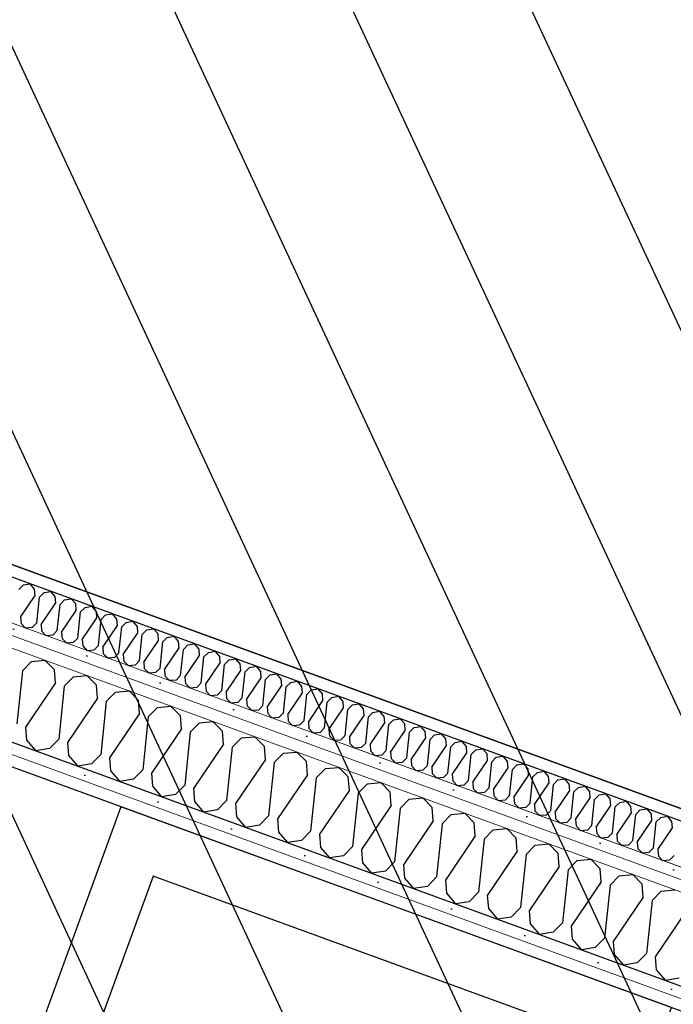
# Model space of a CAD drawing. Header units: millimetres. Extents: x 112481703 to 112588235, y 1264638581 to 1264713486.
# Tile 387 of 487: x 112580917 to 112581642, y 1264686379 to 1264687472. Entities that reach past the tile are written whole.
import ezdxf
from ezdxf.enums import TextEntityAlignment as Align

# ---------------------------------------------------------------- set-up
doc = ezdxf.new("R2010")
doc.units = ezdxf.units.MM
doc.header["$LTSCALE"] = 0.5
doc.header["$MEASUREMENT"] = 0
doc.linetypes.add('PLINE', pattern=[0])
doc.layers.add('235- Utvendig kledning og overflate', color=7, linetype='Continuous', lineweight=0)
doc.layers.add('236- Innvendig kledning og overflate', color=7, linetype='Continuous', lineweight=0)
for name, color, linetype in [('2752 Løse skap og reoler', 7, 'Continuous'), ('862- M___Nettoareal', 7, 'Continuous'), ('862- M___Nettoareal (1-100)', 7, 'Continuous'), ('862- M___Nettoareal(Polylinje)', 7, 'Continuous'), ('LA_farge_dekke_asfalt2', 7, 'Continuous'), ('Yttervegger.A225', 7, 'Continuous'), ('Yttervegger.A225 (Skravur)', 7, 'Continuous')]:
    doc.layers.add(name, color=color, linetype=linetype)
doc.styles.add('GENERATED_STYLE_1', font='arial.ttf')
pattern_1 = [(249.956, (112557650, 1264717795), (-81.357, 29.68231), [0, -50]), (249.956, (112557682.11, 1264717756.67), (-81.357, 29.68231), [0, -50])]

# ---------------------------------------------------------------- blocks, each defined once
blk = doc.blocks.new('Personalrom_1_1', base_point=(112584215.4, 1264687380))
at = {"layer": '862- M___Nettoareal(Polylinje)', "linetype": 'PLINE', "flags": 128}
blk.add_lwpolyline([(112586295.9, 1264688139.8), (112579715.2, 1264690540.7), (112579078.4, 1264688795.3), (112578651.5, 1264687625.3), (112580142.2, 1264687081.5), (112580274.7, 1264687033.1), (112580295.6, 1264687090.4), (112582622.7, 1264686241.4), (112582601.8, 1264686184.1), (112585232.2, 1264685224.4)], close=True, dxfattribs=at)
blk = doc.blocks.new('Legekontor_2_12', base_point=(112583008.3, 1264684141.7))
at = {"layer": '862- M___Nettoareal(Polylinje)', "linetype": 'PLINE', "flags": 128}
blk.add_lwpolyline([(112585180.8, 1264685083.5), (112582444.3, 1264686081.9), (112580232.6, 1264686888.8), (112579654, 1264685302.8), (112579178.2, 1264683998.5), (112579626.6, 1264683834.9), (112584126.4, 1264682193.2)], close=True, dxfattribs=at)
blk = doc.blocks.new('*X418', base_point=(112557650, 1264717795))
at = {"layer": 'Yttervegger.A225 (Skravur)', "linetype": 'PLINE'}
for p, q in [((112580919.9, 1264686749.1), (112580930.1, 1264686759.5)), ((112580930.1, 1264686759.5), (112580945, 1264686760.9)), ((112580955.5, 1264686750.2), (112580945, 1264686760.9)), ((112580919.9, 1264686749.1), (112580913.7, 1264686690.2)), ((112580956.7, 1264686735.7), (112580955.5, 1264686750.2)), ((112580966.4, 1264686732.1), (112580976.7, 1264686742.5)), ((112580976.7, 1264686742.5), (112580991.6, 1264686743.9)), ((112581002.1, 1264686733.2), (112580991.6, 1264686743.9)), ((112580956.7, 1264686735.7), (112580923.5, 1264686686.6)), ((112580966.4, 1264686732.1), (112580960.2, 1264686673.2)), ((112581003.2, 1264686718.7), (112581002.1, 1264686733.2)), ((112581003.2, 1264686718.7), (112580970, 1264686669.6)), ((112581013, 1264686715.1), (112581023.2, 1264686725.5)), ((112581023.2, 1264686725.5), (112581038.2, 1264686726.9)), ((112581048.7, 1264686716.2), (112581038.2, 1264686726.9)), ((112581013, 1264686715.1), (112581006.8, 1264686656.2)), ((112581049.8, 1264686701.7), (112581048.7, 1264686716.2)), ((112581059.6, 1264686698.1), (112581069.8, 1264686708.5)), ((112581069.8, 1264686708.5), (112581084.7, 1264686709.9)), ((112581095.3, 1264686699.3), (112581084.7, 1264686709.9)), ((112581049.8, 1264686701.7), (112581016.6, 1264686652.6)), ((112581059.6, 1264686698.1), (112581053.4, 1264686639.2)), ((112581096.4, 1264686684.7), (112581095.3, 1264686699.3)), ((112580923.5, 1264686686.6), (112580924.6, 1264686672.1)), ((112581106.2, 1264686681.1), (112581116.4, 1264686691.5)), ((112581116.4, 1264686691.5), (112581131.3, 1264686692.9)), ((112581141.8, 1264686682.3), (112581131.3, 1264686692.9)), ((112581096.4, 1264686684.7), (112581063.2, 1264686635.6)), ((112581106.2, 1264686681.1), (112581100, 1264686622.2)), ((112581143, 1264686667.7), (112581141.8, 1264686682.3)), ((112581152.7, 1264686664.2), (112581163, 1264686674.6)), ((112581163, 1264686674.6), (112581177.9, 1264686675.9)), ((112581188.4, 1264686665.3), (112581177.9, 1264686675.9)), ((112580924.6, 1264686672.1), (112580934.7, 1264686660.3)), ((112580960.2, 1264686673.2), (112580950, 1264686662.8)), ((112580970, 1264686669.6), (112580971.2, 1264686655.1)), ((112581143, 1264686667.7), (112581109.7, 1264686618.6)), ((112581152.7, 1264686664.2), (112581146.5, 1264686605.2)), ((112581189.5, 1264686650.7), (112581188.4, 1264686665.3)), ((112580950, 1264686662.8), (112580934.7, 1264686660.3)), ((112580971.2, 1264686655.1), (112580981.3, 1264686643.3)), ((112581006.8, 1264686656.2), (112580996.6, 1264686645.8)), ((112581016.6, 1264686652.6), (112581017.7, 1264686638.1)), ((112581199.3, 1264686647.2), (112581209.5, 1264686657.6)), ((112581209.5, 1264686657.6), (112581224.4, 1264686658.9)), ((112581235, 1264686648.3), (112581224.4, 1264686658.9)), ((112580996.6, 1264686645.8), (112580981.3, 1264686643.3)), ((112581189.5, 1264686650.7), (112581156.3, 1264686601.7)), ((112581199.3, 1264686647.2), (112581193.1, 1264686588.2)), ((112581236.1, 1264686633.7), (112581235, 1264686648.3)), ((112581256.1, 1264686640.6), (112581271, 1264686642)), ((112581281.5, 1264686631.3), (112581271, 1264686642)), ((112581017.7, 1264686638.1), (112581027.9, 1264686626.3)), ((112581053.4, 1264686639.2), (112581043.2, 1264686628.8)), ((112581063.2, 1264686635.6), (112581064.3, 1264686621.1)), ((112581236.1, 1264686633.7), (112581202.9, 1264686584.7)), ((112581245.9, 1264686630.2), (112581256.1, 1264686640.6)), ((112581282.7, 1264686616.8), (112581281.5, 1264686631.3)), ((112581043.2, 1264686628.8), (112581027.9, 1264686626.3)), ((112581064.3, 1264686621.1), (112581074.4, 1264686609.4)), ((112581100, 1264686622.2), (112581089.7, 1264686611.8)), ((112581245.9, 1264686630.2), (112581239.7, 1264686571.2)), ((112581292.5, 1264686613.2), (112581302.7, 1264686623.6)), ((112581302.7, 1264686623.6), (112581317.6, 1264686625)), ((112581328.1, 1264686614.3), (112581317.6, 1264686625)), ((112581089.7, 1264686611.8), (112581074.4, 1264686609.4)), ((112581109.7, 1264686618.6), (112581110.9, 1264686604.1)), ((112581282.7, 1264686616.8), (112581249.5, 1264686567.7)), ((112581292.5, 1264686613.2), (112581286.2, 1264686554.3)), ((112581329.2, 1264686599.8), (112581328.1, 1264686614.3)), ((112581110.9, 1264686604.1), (112581121, 1264686592.4)), ((112581146.5, 1264686605.2), (112581136.3, 1264686594.8)), ((112581156.3, 1264686601.7), (112581157.4, 1264686587.1)), ((112581329.2, 1264686599.8), (112581296, 1264686550.7)), ((112581339, 1264686596.2), (112581349.2, 1264686606.6)), ((112581349.2, 1264686606.6), (112581364.2, 1264686608)), ((112581374.7, 1264686597.3), (112581364.2, 1264686608)), ((112581136.3, 1264686594.8), (112581121, 1264686592.4)), ((112581157.4, 1264686587.1), (112581167.6, 1264686575.4)), ((112581193.1, 1264686588.2), (112581182.9, 1264686577.8)), ((112581339, 1264686596.2), (112581332.8, 1264686537.3)), ((112581375.8, 1264686582.8), (112581374.7, 1264686597.3)), ((112581385.6, 1264686579.2), (112581395.8, 1264686589.6)), ((112581395.8, 1264686589.6), (112581410.7, 1264686591)), ((112581421.3, 1264686580.3), (112581410.7, 1264686591)), ((112581182.9, 1264686577.8), (112581167.6, 1264686575.4)), ((112581202.9, 1264686584.7), (112581204, 1264686570.1)), ((112581375.8, 1264686582.8), (112581342.6, 1264686533.7)), ((112581385.6, 1264686579.2), (112581379.4, 1264686520.3)), ((112581422.4, 1264686565.8), (112581421.3, 1264686580.3)), ((112581204, 1264686570.1), (112581214.1, 1264686558.4)), ((112581239.7, 1264686571.2), (112581229.5, 1264686560.8)), ((112581249.5, 1264686567.7), (112581250.6, 1264686553.1)), ((112581422.4, 1264686565.8), (112581389.2, 1264686516.7)), ((112581432.2, 1264686562.2), (112581442.4, 1264686572.6)), ((112581442.4, 1264686572.6), (112581457.3, 1264686574)), ((112581467.8, 1264686563.3), (112581457.3, 1264686574)), ((112581229.5, 1264686560.8), (112581214.1, 1264686558.4)), ((112581286.2, 1264686554.3), (112581276, 1264686543.8)), ((112581432.2, 1264686562.2), (112581426, 1264686503.3)), ((112581469, 1264686548.8), (112581467.8, 1264686563.3)), ((112581478.7, 1264686545.2), (112581489, 1264686555.6)), ((112581489, 1264686555.6), (112581503.9, 1264686557)), ((112581514.4, 1264686546.3), (112581503.9, 1264686557)), ((112581250.6, 1264686553.1), (112581260.7, 1264686541.4)), ((112581276, 1264686543.8), (112581260.7, 1264686541.4)), ((112581296, 1264686550.7), (112581297.2, 1264686536.1)), ((112581469, 1264686548.8), (112581435.7, 1264686499.7)), ((112581478.7, 1264686545.2), (112581472.5, 1264686486.3)), ((112581515.5, 1264686531.8), (112581514.4, 1264686546.3)), ((112581297.2, 1264686536.1), (112581307.3, 1264686524.4)), ((112581332.8, 1264686537.3), (112581322.6, 1264686526.9)), ((112581342.6, 1264686533.7), (112581343.7, 1264686519.1)), ((112581525.3, 1264686528.2), (112581535.5, 1264686538.6)), ((112581535.5, 1264686538.6), (112581550.4, 1264686540)), ((112581561, 1264686529.3), (112581550.4, 1264686540)), ((112581322.6, 1264686526.9), (112581307.3, 1264686524.4)), ((112581515.5, 1264686531.8), (112581482.3, 1264686482.7)), ((112581525.3, 1264686528.2), (112581519.1, 1264686469.3)), ((112581562.1, 1264686514.8), (112581561, 1264686529.3)), ((112581571.9, 1264686511.2), (112581582.1, 1264686521.6)), ((112581582.1, 1264686521.6), (112581597, 1264686523)), ((112581607.5, 1264686512.4), (112581597, 1264686523)), ((112581343.7, 1264686519.1), (112581353.9, 1264686507.4)), ((112581379.4, 1264686520.3), (112581369.2, 1264686509.9)), ((112581389.2, 1264686516.7), (112581390.3, 1264686502.2)), ((112581562.1, 1264686514.8), (112581528.9, 1264686465.7)), ((112581571.9, 1264686511.2), (112581565.7, 1264686452.3)), ((112581608.7, 1264686497.8), (112581607.5, 1264686512.4)), ((112581369.2, 1264686509.9), (112581353.9, 1264686507.4)), ((112581390.3, 1264686502.2), (112581400.4, 1264686490.4)), ((112581426, 1264686503.3), (112581415.7, 1264686492.9)), ((112581435.7, 1264686499.7), (112581436.9, 1264686485.2)), ((112581618.5, 1264686494.2), (112581628.7, 1264686504.6)), ((112581628.7, 1264686504.6), (112581643.6, 1264686506)), ((112581415.7, 1264686492.9), (112581400.4, 1264686490.4)), ((112581608.7, 1264686497.8), (112581575.5, 1264686448.7)), ((112581618.5, 1264686494.2), (112581612.2, 1264686435.3)), ((112581436.9, 1264686485.2), (112581447, 1264686473.4)), ((112581472.5, 1264686486.3), (112581462.3, 1264686475.9)), ((112581482.3, 1264686482.7), (112581483.4, 1264686468.2)), ((112581655.2, 1264686480.8), (112581622, 1264686431.7)), ((112581462.3, 1264686475.9), (112581447, 1264686473.4)), ((112581483.4, 1264686468.2), (112581493.6, 1264686456.4)), ((112581519.1, 1264686469.3), (112581508.9, 1264686458.9)), ((112581508.9, 1264686458.9), (112581493.6, 1264686456.4)), ((112581528.9, 1264686465.7), (112581530, 1264686451.2)), ((112581530, 1264686451.2), (112581540.1, 1264686439.4)), ((112581565.7, 1264686452.3), (112581555.5, 1264686441.9)), ((112581575.5, 1264686448.7), (112581576.6, 1264686434.2)), ((112581555.5, 1264686441.9), (112581540.1, 1264686439.4)), ((112581576.6, 1264686434.2), (112581586.7, 1264686422.5)), ((112581612.2, 1264686435.3), (112581602, 1264686424.9)), ((112581602, 1264686424.9), (112581586.7, 1264686422.5)), ((112581622, 1264686431.7), (112581623.2, 1264686417.2)), ((112581623.2, 1264686417.2), (112581633.3, 1264686405.5)), ((112581648.6, 1264686407.9), (112581633.3, 1264686405.5))]:
    blk.add_line(p, q, dxfattribs=at)
blk = doc.blocks.new('*X593', base_point=(112557650, 1264717795))
at = {"layer": 'Yttervegger.A225 (Skravur)', "linetype": 'PLINE'}
for p, q in [((112580916.1, 1264686839.4), (112580921.1, 1264686844.5)), ((112580921.1, 1264686844.5), (112580928.6, 1264686845.7)), ((112580933.5, 1264686839.9), (112580928.6, 1264686845.7)), ((112580934.1, 1264686832.8), (112580933.5, 1264686839.9)), ((112580917.8, 1264686808.8), (112580934.1, 1264686832.8)), ((112580935.8, 1264686802.2), (112580938.9, 1264686831)), ((112580938.9, 1264686831), (112580943.9, 1264686836.1)), ((112580943.9, 1264686836.1), (112580951.4, 1264686837.3)), ((112580956.3, 1264686831.6), (112580951.4, 1264686837.3)), ((112580956.9, 1264686824.5), (112580956.3, 1264686831.6)), ((112580961.7, 1264686822.7), (112580966.7, 1264686827.8)), ((112580966.7, 1264686827.8), (112580974.2, 1264686829)), ((112580979.1, 1264686823.3), (112580974.2, 1264686829)), ((112580940.6, 1264686800.4), (112580956.9, 1264686824.5)), ((112580958.6, 1264686793.9), (112580961.7, 1264686822.7)), ((112580979.7, 1264686816.1), (112580979.1, 1264686823.3)), ((112580984.5, 1264686814.4), (112580989.5, 1264686819.5)), ((112580989.5, 1264686819.5), (112580997, 1264686820.7)), ((112581002, 1264686814.9), (112580997, 1264686820.7)), ((112580917.8, 1264686808.8), (112580918.4, 1264686801.6)), ((112580963.4, 1264686792.1), (112580979.7, 1264686816.1)), ((112580981.4, 1264686785.5), (112580984.5, 1264686814.4)), ((112580986.2, 1264686783.8), (112581002.5, 1264686807.8)), ((112581002.5, 1264686807.8), (112581002, 1264686814.9)), ((112581004.3, 1264686777.2), (112581007.3, 1264686806.1)), ((112581007.3, 1264686806.1), (112581012.3, 1264686811.2)), ((112581012.3, 1264686811.2), (112581019.8, 1264686812.4)), ((112581024.8, 1264686806.6), (112581019.8, 1264686812.4)), ((112581025.3, 1264686799.5), (112581024.8, 1264686806.6)), ((112580918.4, 1264686801.6), (112580923.5, 1264686796.4)), ((112580930.8, 1264686797.1), (112580923.5, 1264686796.4)), ((112580935.8, 1264686802.2), (112580930.8, 1264686797.1)), ((112580940.6, 1264686800.4), (112580941.2, 1264686793.3)), ((112581009.1, 1264686775.5), (112581025.3, 1264686799.5)), ((112581027.1, 1264686768.9), (112581030.1, 1264686797.8)), ((112581030.1, 1264686797.8), (112581035.1, 1264686802.9)), ((112581035.1, 1264686802.9), (112581042.6, 1264686804.1)), ((112581047.6, 1264686798.3), (112581042.6, 1264686804.1)), ((112581048.1, 1264686791.2), (112581047.6, 1264686798.3)), ((112581052.9, 1264686789.4), (112581057.9, 1264686794.5)), ((112581057.9, 1264686794.5), (112581065.4, 1264686795.7)), ((112581070.4, 1264686790), (112581065.4, 1264686795.7)), ((112580941.2, 1264686793.3), (112580946.3, 1264686788.1)), ((112580953.6, 1264686788.8), (112580946.3, 1264686788.1)), ((112580958.6, 1264686793.9), (112580953.6, 1264686788.8)), ((112580963.4, 1264686792.1), (112580964, 1264686785)), ((112580964, 1264686785), (112580969.1, 1264686779.8)), ((112580981.4, 1264686785.5), (112580976.4, 1264686780.4)), ((112580986.2, 1264686783.8), (112580986.8, 1264686776.7)), ((112581031.9, 1264686767.1), (112581048.1, 1264686791.2)), ((112581049.9, 1264686760.6), (112581052.9, 1264686789.4)), ((112581070.9, 1264686782.9), (112581070.4, 1264686790)), ((112581075.7, 1264686781.1), (112581080.7, 1264686786.2)), ((112581080.7, 1264686786.2), (112581088.2, 1264686787.4)), ((112581093.2, 1264686781.7), (112581088.2, 1264686787.4)), ((112580976.4, 1264686780.4), (112580969.1, 1264686779.8)), ((112580986.8, 1264686776.7), (112580991.9, 1264686771.4)), ((112581004.3, 1264686777.2), (112580999.3, 1264686772.1)), ((112581009.1, 1264686775.5), (112581009.6, 1264686768.3)), ((112581054.7, 1264686758.8), (112581070.9, 1264686782.9)), ((112581072.7, 1264686752.2), (112581075.7, 1264686781.1)), ((112581077.5, 1264686750.5), (112581093.7, 1264686774.5)), ((112581093.7, 1264686774.5), (112581093.2, 1264686781.7)), ((112581095.5, 1264686743.9), (112581098.5, 1264686772.8)), ((112581098.5, 1264686772.8), (112581103.5, 1264686777.9)), ((112581103.5, 1264686777.9), (112581111, 1264686779.1)), ((112581116, 1264686773.3), (112581111, 1264686779.1)), ((112581116.6, 1264686766.2), (112581116, 1264686773.3)), ((112580999.3, 1264686772.1), (112580991.9, 1264686771.4)), ((112581009.6, 1264686768.3), (112581014.8, 1264686763.1)), ((112581022.1, 1264686763.8), (112581014.8, 1264686763.1)), ((112581027.1, 1264686768.9), (112581022.1, 1264686763.8)), ((112581031.9, 1264686767.1), (112581032.4, 1264686760)), ((112581100.3, 1264686742.2), (112581116.6, 1264686766.2)), ((112581118.3, 1264686735.6), (112581121.4, 1264686764.5)), ((112581121.4, 1264686764.5), (112581126.4, 1264686769.6)), ((112581126.4, 1264686769.6), (112581133.9, 1264686770.8)), ((112581138.8, 1264686765), (112581133.9, 1264686770.8)), ((112581139.4, 1264686757.9), (112581138.8, 1264686765)), ((112581149.2, 1264686761.2), (112581156.7, 1264686762.4)), ((112581161.6, 1264686756.7), (112581156.7, 1264686762.4)), ((112581032.4, 1264686760), (112581037.6, 1264686754.8)), ((112581044.9, 1264686755.5), (112581037.6, 1264686754.8)), ((112581049.9, 1264686760.6), (112581044.9, 1264686755.5)), ((112581054.7, 1264686758.8), (112581055.2, 1264686751.7)), ((112581055.2, 1264686751.7), (112581060.4, 1264686746.5)), ((112581072.7, 1264686752.2), (112581067.7, 1264686747.2)), ((112581123.1, 1264686733.9), (112581139.4, 1264686757.9)), ((112581141.1, 1264686727.3), (112581144.2, 1264686756.1)), ((112581144.2, 1264686756.1), (112581149.2, 1264686761.2)), ((112581162.2, 1264686749.6), (112581161.6, 1264686756.7)), ((112581167, 1264686747.8), (112581172, 1264686752.9)), ((112581172, 1264686752.9), (112581179.5, 1264686754.1)), ((112581184.4, 1264686748.4), (112581179.5, 1264686754.1)), ((112581067.7, 1264686747.2), (112581060.4, 1264686746.5)), ((112581077.5, 1264686750.5), (112581078, 1264686743.4)), ((112581078, 1264686743.4), (112581083.2, 1264686738.2)), ((112581095.5, 1264686743.9), (112581090.5, 1264686738.8)), ((112581100.3, 1264686742.2), (112581100.8, 1264686735.1)), ((112581145.9, 1264686725.5), (112581162.2, 1264686749.6)), ((112581163.9, 1264686719), (112581167, 1264686747.8)), ((112581168.7, 1264686717.2), (112581185, 1264686741.2)), ((112581185, 1264686741.2), (112581184.4, 1264686748.4)), ((112581189.8, 1264686739.5), (112581194.8, 1264686744.6)), ((112581194.8, 1264686744.6), (112581202.3, 1264686745.8)), ((112581207.2, 1264686740), (112581202.3, 1264686745.8)), ((112581207.8, 1264686732.9), (112581207.2, 1264686740)), ((112581090.5, 1264686738.8), (112581083.2, 1264686738.2)), ((112581100.8, 1264686735.1), (112581106, 1264686729.8)), ((112581113.3, 1264686730.5), (112581106, 1264686729.8)), ((112581118.3, 1264686735.6), (112581113.3, 1264686730.5)), ((112581123.1, 1264686733.9), (112581123.7, 1264686726.7)), ((112581186.7, 1264686710.6), (112581189.8, 1264686739.5)), ((112581191.5, 1264686708.9), (112581207.8, 1264686732.9)), ((112581209.6, 1264686702.3), (112581212.6, 1264686731.2)), ((112581212.6, 1264686731.2), (112581217.6, 1264686736.3)), ((112581217.6, 1264686736.3), (112581225.1, 1264686737.5)), ((112581230.1, 1264686731.7), (112581225.1, 1264686737.5)), ((112581230.6, 1264686724.6), (112581230.1, 1264686731.7)), ((112581240.4, 1264686728), (112581247.9, 1264686729.2)), ((112581252.9, 1264686723.4), (112581247.9, 1264686729.2)), ((112581123.7, 1264686726.7), (112581128.8, 1264686721.5)), ((112581136.1, 1264686722.2), (112581128.8, 1264686721.5)), ((112581141.1, 1264686727.3), (112581136.1, 1264686722.2)), ((112581145.9, 1264686725.5), (112581146.5, 1264686718.4)), ((112581146.5, 1264686718.4), (112581151.6, 1264686713.2)), ((112581163.9, 1264686719), (112581158.9, 1264686713.9)), ((112581214.3, 1264686700.6), (112581230.6, 1264686724.6)), ((112581232.4, 1264686694), (112581235.4, 1264686722.9)), ((112581235.4, 1264686722.9), (112581240.4, 1264686728)), ((112581253.4, 1264686716.3), (112581252.9, 1264686723.4)), ((112581258.2, 1264686714.5), (112581263.2, 1264686719.6)), ((112581263.2, 1264686719.6), (112581270.7, 1264686720.8)), ((112581275.7, 1264686715.1), (112581270.7, 1264686720.8)), ((112581158.9, 1264686713.9), (112581151.6, 1264686713.2)), ((112581168.7, 1264686717.2), (112581169.3, 1264686710.1)), ((112581169.3, 1264686710.1), (112581174.4, 1264686704.9)), ((112581186.7, 1264686710.6), (112581181.7, 1264686705.5)), ((112581191.5, 1264686708.9), (112581192.1, 1264686701.8)), ((112581237.2, 1264686692.2), (112581253.4, 1264686716.3)), ((112581255.2, 1264686685.7), (112581258.2, 1264686714.5)), ((112581260, 1264686683.9), (112581276.2, 1264686708)), ((112581276.2, 1264686708), (112581275.7, 1264686715.1)), ((112581281, 1264686706.2), (112581286, 1264686711.3)), ((112581286, 1264686711.3), (112581293.5, 1264686712.5)), ((112581298.5, 1264686706.8), (112581293.5, 1264686712.5)), ((112581181.7, 1264686705.5), (112581174.4, 1264686704.9)), ((112581192.1, 1264686701.8), (112581197.2, 1264686696.5)), ((112581204.5, 1264686697.2), (112581197.2, 1264686696.5)), ((112581209.6, 1264686702.3), (112581204.5, 1264686697.2)), ((112581214.3, 1264686700.6), (112581214.9, 1264686693.4)), ((112581278, 1264686677.3), (112581281, 1264686706.2)), ((112581282.8, 1264686675.6), (112581299, 1264686699.6)), ((112581299, 1264686699.6), (112581298.5, 1264686706.8)), ((112581300.8, 1264686669), (112581303.8, 1264686697.9)), ((112581303.8, 1264686697.9), (112581308.8, 1264686703)), ((112581308.8, 1264686703), (112581316.3, 1264686704.2)), ((112581321.3, 1264686698.4), (112581316.3, 1264686704.2)), ((112581321.9, 1264686691.3), (112581321.3, 1264686698.4)), ((112581214.9, 1264686693.4), (112581220.1, 1264686688.2)), ((112581227.4, 1264686688.9), (112581220.1, 1264686688.2)), ((112581232.4, 1264686694), (112581227.4, 1264686688.9)), ((112581237.2, 1264686692.2), (112581237.7, 1264686685.1)), ((112581237.7, 1264686685.1), (112581242.9, 1264686679.9)), ((112581255.2, 1264686685.7), (112581250.2, 1264686680.6)), ((112581305.6, 1264686667.3), (112581321.9, 1264686691.3)), ((112581323.6, 1264686660.7), (112581326.6, 1264686689.6)), ((112581326.6, 1264686689.6), (112581331.7, 1264686694.7)), ((112581331.7, 1264686694.7), (112581339.2, 1264686695.9)), ((112581344.1, 1264686690.1), (112581339.2, 1264686695.9)), ((112581344.7, 1264686683), (112581344.1, 1264686690.1)), ((112581349.5, 1264686681.2), (112581354.5, 1264686686.3)), ((112581354.5, 1264686686.3), (112581362, 1264686687.5)), ((112581366.9, 1264686681.8), (112581362, 1264686687.5)), ((112581250.2, 1264686680.6), (112581242.9, 1264686679.9)), ((112581260, 1264686683.9), (112581260.5, 1264686676.8)), ((112581260.5, 1264686676.8), (112581265.7, 1264686671.6)), ((112581278, 1264686677.3), (112581273, 1264686672.3)), ((112581282.8, 1264686675.6), (112581283.3, 1264686668.5)), ((112581328.4, 1264686659), (112581344.7, 1264686683)), ((112581346.4, 1264686652.4), (112581349.5, 1264686681.2)), ((112581351.2, 1264686650.6), (112581367.5, 1264686674.7)), ((112581367.5, 1264686674.7), (112581366.9, 1264686681.8)), ((112581372.3, 1264686672.9), (112581377.3, 1264686678)), ((112581377.3, 1264686678), (112581384.8, 1264686679.2)), ((112581389.7, 1264686673.5), (112581384.8, 1264686679.2)), ((112581273, 1264686672.3), (112581265.7, 1264686671.6)), ((112581283.3, 1264686668.5), (112581288.5, 1264686663.3)), ((112581295.8, 1264686663.9), (112581288.5, 1264686663.3)), ((112581300.8, 1264686669), (112581295.8, 1264686663.9)), ((112581305.6, 1264686667.3), (112581306.1, 1264686660.2)), ((112581369.2, 1264686644.1), (112581372.3, 1264686672.9)), ((112581374, 1264686642.3), (112581390.3, 1264686666.3)), ((112581390.3, 1264686666.3), (112581389.7, 1264686673.5)), ((112581392, 1264686635.7), (112581395.1, 1264686664.6)), ((112581395.1, 1264686664.6), (112581400.1, 1264686669.7)), ((112581400.1, 1264686669.7), (112581407.6, 1264686670.9)), ((112581412.5, 1264686665.1), (112581407.6, 1264686670.9)), ((112581413.1, 1264686658), (112581412.5, 1264686665.1)), ((112581306.1, 1264686660.2), (112581311.3, 1264686654.9)), ((112581318.6, 1264686655.6), (112581311.3, 1264686654.9)), ((112581323.6, 1264686660.7), (112581318.6, 1264686655.6)), ((112581328.4, 1264686659), (112581329, 1264686651.8)), ((112581346.4, 1264686652.4), (112581341.4, 1264686647.3)), ((112581396.8, 1264686634), (112581413.1, 1264686658)), ((112581414.8, 1264686627.4), (112581417.9, 1264686656.3)), ((112581417.9, 1264686656.3), (112581422.9, 1264686661.4)), ((112581422.9, 1264686661.4), (112581430.4, 1264686662.6)), ((112581435.4, 1264686656.8), (112581430.4, 1264686662.6)), ((112581435.9, 1264686649.7), (112581435.4, 1264686656.8)), ((112581440.7, 1264686648), (112581445.7, 1264686653.1)), ((112581445.7, 1264686653.1), (112581453.2, 1264686654.3)), ((112581458.2, 1264686648.5), (112581453.2, 1264686654.3)), ((112581329, 1264686651.8), (112581334.1, 1264686646.6)), ((112581341.4, 1264686647.3), (112581334.1, 1264686646.6)), ((112581351.2, 1264686650.6), (112581351.8, 1264686643.5)), ((112581351.8, 1264686643.5), (112581356.9, 1264686638.3)), ((112581369.2, 1264686644.1), (112581364.2, 1264686639)), ((112581374, 1264686642.3), (112581374.6, 1264686635.2)), ((112581419.6, 1264686625.7), (112581435.9, 1264686649.7)), ((112581437.7, 1264686619.1), (112581440.7, 1264686648)), ((112581442.5, 1264686617.3), (112581458.7, 1264686641.4)), ((112581458.7, 1264686641.4), (112581458.2, 1264686648.5)), ((112581463.5, 1264686639.6), (112581468.5, 1264686644.7)), ((112581468.5, 1264686644.7), (112581476, 1264686645.9)), ((112581481, 1264686640.2), (112581476, 1264686645.9)), ((112581364.2, 1264686639), (112581356.9, 1264686638.3)), ((112581374.6, 1264686635.2), (112581379.7, 1264686630)), ((112581387, 1264686630.6), (112581379.7, 1264686630)), ((112581392, 1264686635.7), (112581387, 1264686630.6)), ((112581396.8, 1264686634), (112581397.4, 1264686626.9)), ((112581460.5, 1264686610.8), (112581463.5, 1264686639.6)), ((112581465.3, 1264686609), (112581481.5, 1264686633.1)), ((112581481.5, 1264686633.1), (112581481, 1264686640.2)), ((112581483.3, 1264686602.4), (112581486.3, 1264686631.3)), ((112581486.3, 1264686631.3), (112581491.3, 1264686636.4)), ((112581491.3, 1264686636.4), (112581498.8, 1264686637.6)), ((112581503.8, 1264686631.9), (112581498.8, 1264686637.6)), ((112581504.3, 1264686624.7), (112581503.8, 1264686631.9)), ((112581397.4, 1264686626.9), (112581402.5, 1264686621.6)), ((112581409.8, 1264686622.3), (112581402.5, 1264686621.6)), ((112581414.8, 1264686627.4), (112581409.8, 1264686622.3)), ((112581419.6, 1264686625.7), (112581420.2, 1264686618.5)), ((112581488.1, 1264686600.7), (112581504.3, 1264686624.7)), ((112581506.1, 1264686594.1), (112581509.1, 1264686623)), ((112581509.1, 1264686623), (112581514.1, 1264686628.1)), ((112581514.1, 1264686628.1), (112581521.6, 1264686629.3)), ((112581526.6, 1264686623.5), (112581521.6, 1264686629.3)), ((112581527.1, 1264686616.4), (112581526.6, 1264686623.5)), ((112581531.9, 1264686614.7), (112581536.9, 1264686619.8)), ((112581536.9, 1264686619.8), (112581544.4, 1264686621)), ((112581549.4, 1264686615.2), (112581544.4, 1264686621)), ((112581420.2, 1264686618.5), (112581425.3, 1264686613.3)), ((112581432.7, 1264686614), (112581425.3, 1264686613.3)), ((112581437.7, 1264686619.1), (112581432.7, 1264686614)), ((112581442.5, 1264686617.3), (112581443, 1264686610.2)), ((112581443, 1264686610.2), (112581448.2, 1264686605)), ((112581460.5, 1264686610.8), (112581455.5, 1264686605.7)), ((112581465.3, 1264686609), (112581465.8, 1264686601.9)), ((112581510.9, 1264686592.4), (112581527.1, 1264686616.4)), ((112581528.9, 1264686585.8), (112581531.9, 1264686614.7)), ((112581550, 1264686608.1), (112581549.4, 1264686615.2)), ((112581554.8, 1264686606.3), (112581559.8, 1264686611.4)), ((112581559.8, 1264686611.4), (112581567.3, 1264686612.6)), ((112581572.2, 1264686606.9), (112581567.3, 1264686612.6)), ((112581455.5, 1264686605.7), (112581448.2, 1264686605)), ((112581465.8, 1264686601.9), (112581471, 1264686596.7)), ((112581483.3, 1264686602.4), (112581478.3, 1264686597.4)), ((112581488.1, 1264686600.7), (112581488.6, 1264686593.6)), ((112581533.7, 1264686584.1), (112581550, 1264686608.1)), ((112581551.7, 1264686577.5), (112581554.8, 1264686606.3)), ((112581556.5, 1264686575.7), (112581572.8, 1264686599.8)), ((112581572.8, 1264686599.8), (112581572.2, 1264686606.9)), ((112581574.5, 1264686569.2), (112581577.6, 1264686598)), ((112581577.6, 1264686598), (112581582.6, 1264686603.1)), ((112581582.6, 1264686603.1), (112581590.1, 1264686604.3)), ((112581595, 1264686598.6), (112581590.1, 1264686604.3)), ((112581595.6, 1264686591.4), (112581595, 1264686598.6)), ((112581478.3, 1264686597.4), (112581471, 1264686596.7)), ((112581488.6, 1264686593.6), (112581493.8, 1264686588.4)), ((112581501.1, 1264686589), (112581493.8, 1264686588.4)), ((112581506.1, 1264686594.1), (112581501.1, 1264686589)), ((112581510.9, 1264686592.4), (112581511.4, 1264686585.3)), ((112581579.3, 1264686567.4), (112581595.6, 1264686591.4)), ((112581597.3, 1264686560.8), (112581600.4, 1264686589.7)), ((112581600.4, 1264686589.7), (112581605.4, 1264686594.8)), ((112581605.4, 1264686594.8), (112581612.9, 1264686596)), ((112581617.8, 1264686590.2), (112581612.9, 1264686596)), ((112581618.4, 1264686583.1), (112581617.8, 1264686590.2)), ((112581628.2, 1264686586.5), (112581635.7, 1264686587.7)), ((112581640.6, 1264686581.9), (112581635.7, 1264686587.7)), ((112581511.4, 1264686585.3), (112581516.6, 1264686580)), ((112581523.9, 1264686580.7), (112581516.6, 1264686580)), ((112581528.9, 1264686585.8), (112581523.9, 1264686580.7)), ((112581533.7, 1264686584.1), (112581534.2, 1264686576.9)), ((112581534.2, 1264686576.9), (112581539.4, 1264686571.7)), ((112581551.7, 1264686577.5), (112581546.7, 1264686572.4)), ((112581602.1, 1264686559.1), (112581618.4, 1264686583.1)), ((112581620.1, 1264686552.5), (112581623.2, 1264686581.4)), ((112581623.2, 1264686581.4), (112581628.2, 1264686586.5)), ((112581641.2, 1264686574.8), (112581640.6, 1264686581.9)), ((112581546.7, 1264686572.4), (112581539.4, 1264686571.7)), ((112581556.5, 1264686575.7), (112581557.1, 1264686568.6)), ((112581557.1, 1264686568.6), (112581562.2, 1264686563.4)), ((112581574.5, 1264686569.2), (112581569.5, 1264686564.1)), ((112581579.3, 1264686567.4), (112581579.9, 1264686560.3)), ((112581624.9, 1264686550.8), (112581641.2, 1264686574.8)), ((112581569.5, 1264686564.1), (112581562.2, 1264686563.4)), ((112581579.9, 1264686560.3), (112581585, 1264686555.1)), ((112581592.3, 1264686555.7), (112581585, 1264686555.1)), ((112581597.3, 1264686560.8), (112581592.3, 1264686555.7)), ((112581602.1, 1264686559.1), (112581602.7, 1264686552)), ((112581602.7, 1264686552), (112581607.8, 1264686546.7)), ((112581615.1, 1264686547.4), (112581607.8, 1264686546.7)), ((112581620.1, 1264686552.5), (112581615.1, 1264686547.4)), ((112581624.9, 1264686550.8), (112581625.5, 1264686543.6)), ((112581625.5, 1264686543.6), (112581630.6, 1264686538.4)), ((112581643, 1264686544.2), (112581637.9, 1264686539.1)), ((112581637.9, 1264686539.1), (112581630.6, 1264686538.4))]:
    blk.add_line(p, q, dxfattribs=at)
blk = doc.blocks.new('Undersøkelsesbenk[6]', base_point=(112580378.1, 1264684813.2))
at = {"layer": '2752 Løse skap og reoler', "linetype": 'PLINE', "flags": 128}
for points in [[(112580378.1, 1264684813.2), (112580988.7, 1264684590.5), (112581639.9, 1264686375.4), (112581029.3, 1264686598.2)], [(112580934.8, 1264686164.2), (112581291.8, 1264686034), (112581315.7, 1264685982.7), (112581419, 1264685945), (112581563, 1264686339.6), (112581065.1, 1264686521.2)]]:
    blk.add_lwpolyline(points, close=True, dxfattribs=at)
blk = doc.blocks.new('Label_60', base_point=(112583385, 1264688134.8))
at = {"layer": '862- M___Nettoareal (1-100)', "char_height": 200, "attachment_point": 1, "rotation": 249.956, "style": 'GENERATED_STYLE_1'}
for s, insert in [('\\A1;{\\pql;\\pt0,241000;\\fArial|b0|i0|c0|p0;\\W1.000000;1\\fArial|b0|i0|c0|p0;\\W1.000000;\\A1{\\H.66x;\\S^  ;}\\fArial|b0|i0|c0|p0;\\W1.000000;\\fArial|b0|i0|c0|p0;\\W1.000000;\\A1{\\H.66x;\\S^  ;}\\fArial|b0|i0|c0|p0;\\W1.000000;\\fArial|b0|i0|c0|p0;\\W1.000000;\\fArial|b0|i0|c0|p0;\\W1.000000;\\fArial|b0|i0|c0|p0;\\W1.000000;\\fArial|b0|i0|c0|p0;\\W1.000000;\\fArial|b0|i0|c0|p0;\\W1.000000;\\fArial|b0|i0|c0|p0;\\W1.000000;\\A1{\\H.66x;\\S^  ;}\\fArial|b0|i0|c0|p0;\\W1.000000;\\fArial|b0|i0|c0|p0;\\W1.000000;\\A1{\\H.66x;\\S^  ;}\\fArial|b0|i0|c0|p0;\\W1.000000;\\fArial|b0|i0|c0|p0;\\W1.000000;\\fArial|b0|i0|c0|p0;\\W1.000000;\\fArial|b0|i0|c0|p0;\\W1.000000;\\fArial|b0|i0|c0|p0;\\W1.000000;\\fArial|b0|i0|c0|p0;\\W1.000000;\\fArial|b0|i0|c0|p0;\\W1.000000;\\A1{\\H.66x;\\S^  ;}\\fArial|b0|i0|c0|p0;\\W1.000000;\\fArial|b0|i0|c0|p0;\\W1.000000;\\A1{\\H.66x;\\S^  ;}\\fArial|b0|i0|c0|p0;\\W1.000000;\\fArial|b0|i0|c0|p0;\\W1.000000;\\fArial|b0|i0|c0|p0;\\W1.000000;\\fArial|b0|i0|c0|p0;\\W1.000000;\\fArial|b0|i0|c0|p0;\\W1.000000;\\fArial|b0|i0|c0|p0;\\W1.000000;\\fArial|b0|i0|c0|p0;\\W1.000000;\\A1{\\H.66x;\\S^  ;}\\fArial|b0|i0|c0|p0;\\W1.000000;\\fArial|b0|i0|c0|p0;\\W1.000000;\\A1{\\H.66x;\\S^  ;}\\fArial|b0|i0|c0|p0;\\W1.000000;\\fArial|b0|i0|c0|p0;\\W1.000000;\\fArial|b0|i0|c0|p0;\\W1.000000;\\fArial|b0|i0|c0|p0;\\W1.000000;\\fArial|b0|i0|c0|p0;\\W1.000000;\\fArial|b0|i0|c0|p0;\\W1.000000;\\fArial|b0|i0|c0|p0;\\W1.000000;\\A1{\\H.66x;\\S^  ;}\\fArial|b0|i0|c0|p0;\\W1.000000;\\fArial|b0|i0|c0|p0;\\W1.000000;\\A1{\\H.66x;\\S^  ;}\\fArial|b0|i0|c0|p0;\\W1.000000;\\fArial|b0|i0|c0|p0;\\W1.000000;\\fArial|b0|i0|c0|p0;\\W1.000000;\\fArial|b0|i0|c0|p0;\\W1.000000;\\fArial|b0|i0|c0|p0;\\W1.000000;\\fArial|b0|i0|c0|p0;\\W1.000000;\\fArial|b0|i0|c0|p0;\\W1.000000;\\fArial|b0|i0|c0|p0;\\W1.000000;}', (112584054.8, 1264688728.6)), ('\\A1;{\\pql;\\pt0,241000;\\fArial|b0|i0|c0|p0;\\W1.000000;21,6\\fArial|b0|i0|c0|p0;\\W1.000000;\\A1{\\H.66x;\\S^  ;}\\fArial|b0|i0|c0|p0;\\W1.000000; m\\fArial|b0|i0|c0|p0;\\W1.000000;\\A1{\\H.66x;\\S2^  ;}\\fArial|b0|i0|c0|p0;\\W1.000000;\\fArial|b0|i0|c0|p0;\\W1.000000;\\fArial|b0|i0|c0|p0;\\W1.000000;\\fArial|b0|i0|c0|p0;\\W1.000000;\\fArial|b0|i0|c0|p0;\\W1.000000;\\fArial|b0|i0|c0|p0;\\W1.000000;\\fArial|b0|i0|c0|p0;\\W1.000000;\\A1{\\H.66x;\\S^  ;}\\fArial|b0|i0|c0|p0;\\W1.000000;\\fArial|b0|i0|c0|p0;\\W1.000000;\\A1{\\H.66x;\\S^  ;}\\fArial|b0|i0|c0|p0;\\W1.000000;\\fArial|b0|i0|c0|p0;\\W1.000000;\\fArial|b0|i0|c0|p0;\\W1.000000;\\fArial|b0|i0|c0|p0;\\W1.000000;\\fArial|b0|i0|c0|p0;\\W1.000000;\\fArial|b0|i0|c0|p0;\\W1.000000;\\fArial|b0|i0|c0|p0;\\W1.000000;\\A1{\\H.66x;\\S^  ;}\\fArial|b0|i0|c0|p0;\\W1.000000;\\fArial|b0|i0|c0|p0;\\W1.000000;\\A1{\\H.66x;\\S^  ;}\\fArial|b0|i0|c0|p0;\\W1.000000;\\fArial|b0|i0|c0|p0;\\W1.000000;\\fArial|b0|i0|c0|p0;\\W1.000000;\\fArial|b0|i0|c0|p0;\\W1.000000;\\fArial|b0|i0|c0|p0;\\W1.000000;\\fArial|b0|i0|c0|p0;\\W1.000000;\\fArial|b0|i0|c0|p0;\\W1.000000;\\A1{\\H.66x;\\S^  ;}\\fArial|b0|i0|c0|p0;\\W1.000000;\\fArial|b0|i0|c0|p0;\\W1.000000;\\A1{\\H.66x;\\S^  ;}\\fArial|b0|i0|c0|p0;\\W1.000000;\\fArial|b0|i0|c0|p0;\\W1.000000;\\fArial|b0|i0|c0|p0;\\W1.000000;\\fArial|b0|i0|c0|p0;\\W1.000000;\\fArial|b0|i0|c0|p0;\\W1.000000;\\fArial|b0|i0|c0|p0;\\W1.000000;\\fArial|b0|i0|c0|p0;\\W1.000000;\\A1{\\H.66x;\\S^  ;}\\fArial|b0|i0|c0|p0;\\W1.000000;\\fArial|b0|i0|c0|p0;\\W1.000000;\\A1{\\H.66x;\\S^  ;}\\fArial|b0|i0|c0|p0;\\W1.000000;\\fArial|b0|i0|c0|p0;\\W1.000000;\\fArial|b0|i0|c0|p0;\\W1.000000;\\fArial|b0|i0|c0|p0;\\W1.000000;\\fArial|b0|i0|c0|p0;\\W1.000000;\\fArial|b0|i0|c0|p0;\\W1.000000;\\fArial|b0|i0|c0|p0;\\W1.000000;\\fArial|b0|i0|c0|p0;\\W1.000000;}', (112583454.8, 1264688926.2)), ('\\A1;{\\pql;\\pt0,241000;\\fArial|b0|i0|c0|p0;\\W1.000000;Personalrom\\fArial|b0|i0|c0|p0;\\W1.000000;\\A1{\\H.66x;\\S^  ;}\\fArial|b0|i0|c0|p0;\\W1.000000;\\fArial|b0|i0|c0|p0;\\W1.000000;\\A1{\\H.66x;\\S^  ;}\\fArial|b0|i0|c0|p0;\\W1.000000;\\fArial|b0|i0|c0|p0;\\W1.000000;\\fArial|b0|i0|c0|p0;\\W1.000000;\\fArial|b0|i0|c0|p0;\\W1.000000;\\fArial|b0|i0|c0|p0;\\W1.000000;\\fArial|b0|i0|c0|p0;\\W1.000000;\\fArial|b0|i0|c0|p0;\\W1.000000;\\A1{\\H.66x;\\S^  ;}\\fArial|b0|i0|c0|p0;\\W1.000000;\\fArial|b0|i0|c0|p0;\\W1.000000;\\A1{\\H.66x;\\S^  ;}\\fArial|b0|i0|c0|p0;\\W1.000000;\\fArial|b0|i0|c0|p0;\\W1.000000;\\fArial|b0|i0|c0|p0;\\W1.000000;\\fArial|b0|i0|c0|p0;\\W1.000000;\\fArial|b0|i0|c0|p0;\\W1.000000;\\fArial|b0|i0|c0|p0;\\W1.000000;\\fArial|b0|i0|c0|p0;\\W1.000000;\\A1{\\H.66x;\\S^  ;}\\fArial|b0|i0|c0|p0;\\W1.000000;\\fArial|b0|i0|c0|p0;\\W1.000000;\\A1{\\H.66x;\\S^  ;}\\fArial|b0|i0|c0|p0;\\W1.000000;\\fArial|b0|i0|c0|p0;\\W1.000000;\\fArial|b0|i0|c0|p0;\\W1.000000;\\fArial|b0|i0|c0|p0;\\W1.000000;\\fArial|b0|i0|c0|p0;\\W1.000000;\\fArial|b0|i0|c0|p0;\\W1.000000;\\fArial|b0|i0|c0|p0;\\W1.000000;\\A1{\\H.66x;\\S^  ;}\\fArial|b0|i0|c0|p0;\\W1.000000;\\fArial|b0|i0|c0|p0;\\W1.000000;\\A1{\\H.66x;\\S^  ;}\\fArial|b0|i0|c0|p0;\\W1.000000;\\fArial|b0|i0|c0|p0;\\W1.000000;\\fArial|b0|i0|c0|p0;\\W1.000000;\\fArial|b0|i0|c0|p0;\\W1.000000;\\fArial|b0|i0|c0|p0;\\W1.000000;\\fArial|b0|i0|c0|p0;\\W1.000000;\\fArial|b0|i0|c0|p0;\\W1.000000;\\A1{\\H.66x;\\S^  ;}\\fArial|b0|i0|c0|p0;\\W1.000000;\\fArial|b0|i0|c0|p0;\\W1.000000;\\A1{\\H.66x;\\S^  ;}\\fArial|b0|i0|c0|p0;\\W1.000000;\\fArial|b0|i0|c0|p0;\\W1.000000;\\fArial|b0|i0|c0|p0;\\W1.000000;\\fArial|b0|i0|c0|p0;\\W1.000000;\\fArial|b0|i0|c0|p0;\\W1.000000;\\fArial|b0|i0|c0|p0;\\W1.000000;\\fArial|b0|i0|c0|p0;\\W1.000000;\\fArial|b0|i0|c0|p0;\\W1.000000;}', (112583752.7, 1264688817.5))]:
    blk.add_mtext(s, dxfattribs=dict(at, insert=insert))
at = {"layer": '862- M___Nettoareal (1-100)', "style": 'GENERATED_STYLE_1'}
for tag, p in [('DUMMY_108', (112583507.3, 1264688928.4)), ('DUMMY_107', (112583802.5, 1264688820.7)), ('DUMMY_106', (112584097.8, 1264688712.9))]:
    blk.add_attdef(tag, text='', height=200, rotation=249.956, dxfattribs=at).set_placement(p, align=Align.TOP_LEFT)

msp = doc.modelspace()

# ---------------------------------------------------------------- hatches: boundary and pattern name
at = {"layer": 'LA_farge_dekke_asfalt2', "linetype": 'Continuous'}
h = msp.add_hatch(dxfattribs=at)
h.set_pattern_fill('Murverk', color=256, style=0, pattern_type=2)
h.set_pattern_definition([(294.956, (112557650, 1264717795), (163.1938, 75.94596), [])])
h.paths.add_polyline_path([(112562670.3, 1264672618.4), (112565507.4, 1264680394.8), (112573384.4, 1264677521), (112579262.4, 1264693632), (112587341.4, 1264690684.4), (112579714.9, 1264669780.9), (112576475.3, 1264670962.9), (112575386.6, 1264667979)])
at = {"layer": 'Yttervegger.A225 (Skravur)', "linetype": 'Continuous'}
h = msp.add_hatch(dxfattribs=at)
h.set_pattern_fill('Prikker_tett', color=256, style=0, pattern_type=2)
h.set_pattern_definition(pattern_1)
h.paths.add_polyline_path([(112582622.7, 1264686241.4), (112580295.6, 1264687090.4), (112580291.1, 1264687078.2), (112582618.3, 1264686229.2)])
h = msp.add_hatch(dxfattribs=at)
h.set_pattern_fill('Prikker_tett', color=256, style=0, pattern_type=2)
h.set_pattern_definition(pattern_1)
h.paths.add_polyline_path([(112582495.7, 1264686222.8), (112580142.2, 1264687081.5), (112580137.7, 1264687069.3), (112582491.2, 1264686210.6)])
h = msp.add_hatch(dxfattribs=at)
h.set_pattern_fill('Prikker_tett', color=256, style=0, pattern_type=2)
h.set_pattern_definition(pattern_1)
h.paths.add_polyline_path([(112582491.2, 1264686210.6), (112580137.7, 1264687069.3), (112580133.3, 1264687057), (112582486.8, 1264686198.4)])
h = msp.add_hatch(dxfattribs=at)
h.set_pattern_fill('Prikker_tett', color=256, style=0, pattern_type=2)
h.set_pattern_definition(pattern_1)
h.paths.add_polyline_path([(112580223.1, 1264686906.1), (112582448.7, 1264686094.1), (112582453.2, 1264686106.3), (112580227.5, 1264686918.3)])
h = msp.add_hatch(dxfattribs=at)
h.set_pattern_fill('Prikker_tett', color=256, style=0, pattern_type=2)
h.set_pattern_definition(pattern_1)
h.paths.add_polyline_path([(112580232.6, 1264686888.8), (112582444.3, 1264686081.9), (112582448.7, 1264686094.1), (112580237.1, 1264686901)])

# ---------------------------------------------------------------- linework, layer by layer
at = {"layer": '235- Utvendig kledning og overflate', "linetype": 'PLINE'}
msp.add_line((112580223.1, 1264686906.1), (112582448.7, 1264686094.1), dxfattribs=at)
at = {"layer": '235- Utvendig kledning og overflate', "linetype": 'PLINE', "flags": 128}
msp.add_lwpolyline([(112580232.6, 1264686888.8), (112582444.3, 1264686081.9)], dxfattribs=at)
at = {"layer": '236- Innvendig kledning og overflate', "linetype": 'PLINE'}
for p, q in [((112582491.2, 1264686210.6), (112580137.7, 1264687069.3)), ((112582486.8, 1264686198.4), (112580249, 1264687014.8))]:
    msp.add_line(p, q, dxfattribs=at)
at = {"layer": '236- Innvendig kledning og overflate', "linetype": 'PLINE', "flags": 128}
for points in [[(112582495.7, 1264686222.8), (112580142.2, 1264687081.5)], [(112580274.7, 1264687033.1), (112582601.8, 1264686184.1)]]:
    msp.add_lwpolyline(points, dxfattribs=at)
at = {"layer": 'Yttervegger.A225', "linetype": 'PLINE'}
for p, q in [((112582618.3, 1264686229.2), (112580291.1, 1264687078.2)), ((112580215.4, 1264686922.8), (112582453.2, 1264686106.3))]:
    msp.add_line(p, q, dxfattribs=at)
at = {"layer": 'Yttervegger.A225', "linetype": 'PLINE', "flags": 128}
msp.add_lwpolyline([(112582622.7, 1264686241.4), (112580295.6, 1264687090.4)], dxfattribs=at)

# ---------------------------------------------------------------- block references
at = {"layer": '2752 Løse skap og reoler', "linetype": 'PLINE'}
msp.add_blockref('Undersøkelsesbenk[6]', (112580378.1, 1264684813.2), dxfattribs=at)
at = {"layer": '862- M___Nettoareal', "linetype": 'Continuous'}
for name, p in [('Personalrom_1_1', (112584215.4, 1264687380)), ('Legekontor_2_12', (112583008.3, 1264684141.7))]:
    msp.add_blockref(name, p, dxfattribs=at)
at = {"layer": '862- M___Nettoareal (1-100)', "linetype": 'PLINE'}
msp.add_blockref('Label_60', (112583385, 1264688134.8), dxfattribs=at)
at = {"layer": 'Yttervegger.A225'}
for name in ['*X593', '*X418']:
    msp.add_blockref(name, (112557650, 1264717795), dxfattribs=at)

doc.saveas('drawing.dxf')
